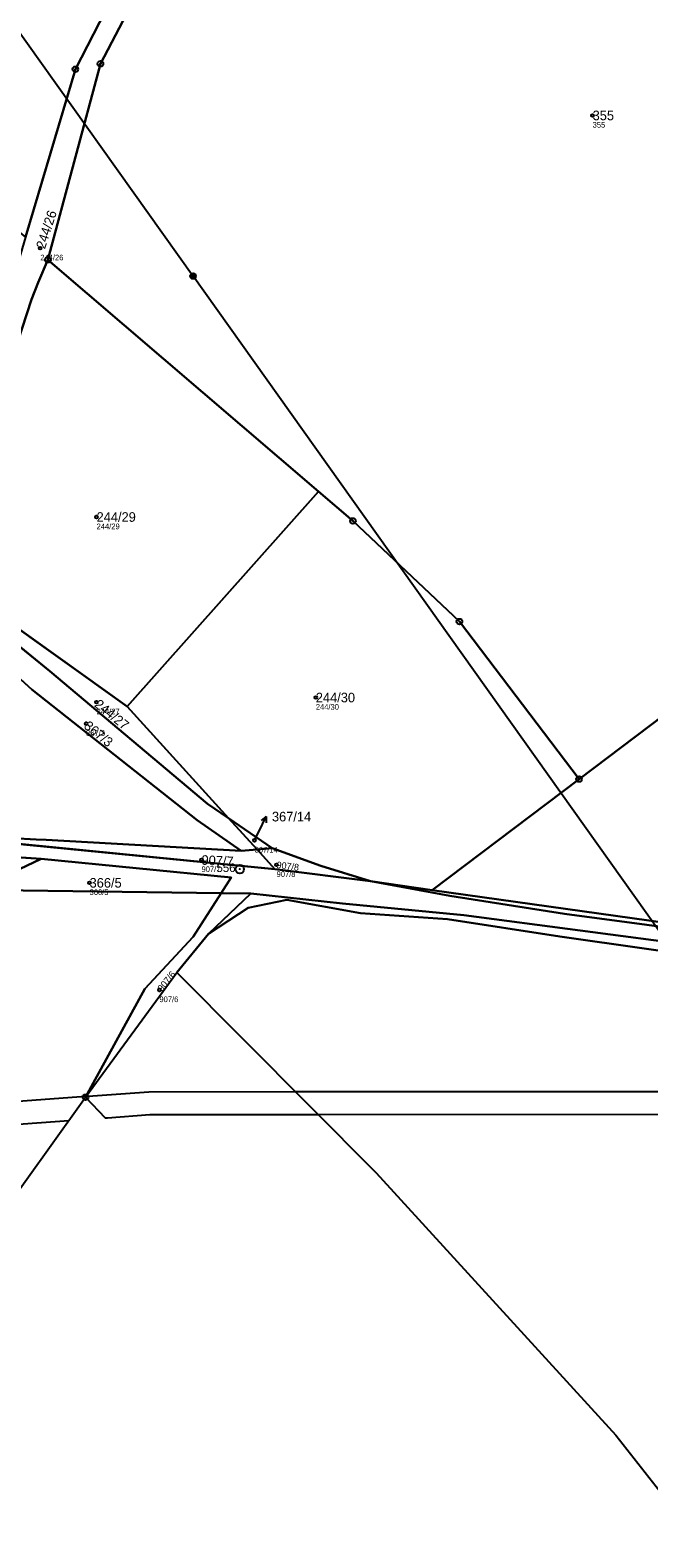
# Model space of a CAD drawing. Extents: x -734504 to -730695, y -1027923 to -1024502.
# Drawn here: x -733277.5 to -733167.8, y -1027108.3 to -1026841.1 of the extents above; entities that cross this region are included whole.
import ezdxf

# ---------------------------------------------------------------- set-up
doc = ezdxf.new("R2010")
doc.units = 0
for name, color, linetype in [('Definiční body', 7, 'Continuous'), ('Hranice parcel', 7, 'Continuous'), ('Parcelní čísla', 7, 'Continuous'), ('Polygon ku', 7, 'Continuous'), ('Polygon parcely', 7, 'Continuous'), ('Pop  PČ popisy', 7, 'Continuous'), ('Poz předměty', 7, 'Continuous'), ('Věcná břemena k části', 7, 'Continuous'), ('Značky bodu BP', 7, 'Continuous')]:
    doc.layers.add(name, color=color, linetype=linetype)

msp = doc.modelspace()

# ---------------------------------------------------------------- linework, layer by layer
at = {"layer": 'Definiční body'}
for centre in [(-733177.79, -1026856.23), (-733275.72, -1026879.75), (-733265.74, -1026927.39), (-733265.75, -1026960.2), (-733226.87, -1026959.38), (-733267.61, -1026964.02), (-733237.72, -1026984.68), (-733247.14, -1026988.14), (-733233.82, -1026989.01), (-733266.98, -1026992.21), (-733254.6, -1027011.19)]:
    msp.add_circle(centre, 0.25, dxfattribs=at)
at = {"layer": 'Hranice parcel'}
for p, q in [((-733274.38, -1026881.81), (-733226.38, -1026922.87)), ((-733260.33, -1026960.98), (-733226.38, -1026922.87)), ((-733260.33, -1026960.98), (-733293.3, -1026937.38)), ((-733274.06, -1026954.71), (-733293.56, -1026938.81)), ((-733294.25, -1026942.57), (-733277.21, -1026957.97)), ((-733242.33, -1026980.76), (-733260.33, -1026960.98)), ((-733206.23, -1026993.5), (-733180.2, -1026973.84)), ((-733242.33, -1026980.76), (-733234.59, -1026986.08)), ((-733237.28, -1026986.31), (-733242.33, -1026980.76)), ((-733301.69, -1026983.14), (-733234.12, -1026989.79)), ((-733275.59, -1026987.96), (-733302.05, -1026986.26)), ((-733285.82, -1026992.8), (-733275.59, -1026987.96)), ((-733240.13, -1026986.56), (-733237.28, -1026986.31)), ((-733237.28, -1026986.31), (-733234.59, -1026986.08)), ((-733234.12, -1026989.79), (-733237.28, -1026986.31)), ((-733234.12, -1026989.79), (-733217.16, -1026991.89)), ((-733217.16, -1026991.89), (-733206.23, -1026993.5)), ((-733243.63, -1026994.03), (-733283.2, -1026993.52)), ((-733245.91, -1027001.26), (-733238.38, -1026994.1)), ((-733238.38, -1026994.1), (-733243.63, -1026994.03)), ((-733245.91, -1027001.26), (-733251.5, -1027008.1)), ((-733267.7, -1027030.2), (-733251.5, -1027008.1)), ((-733278.68, -1027045.52), (-733267.7, -1027030.2))]:
    msp.add_line(p, q, dxfattribs=at)
for points in [[(-733278.34, -1026877.78), (-733269.5, -1026848.04), (-733251.25, -1026812.57), (-733241.7, -1026799.19), (-733220.15, -1026774.13), (-733172.33, -1026737)], [(-733168.37, -1026743.08), (-733215.66, -1026776.13), (-733240.21, -1026802.13), (-733247.84, -1026814.17), (-733265.06, -1026847.07), (-733274.38, -1026881.81)], [(-733180.2, -1026973.84), (-733149.91, -1026951), (-733110.34, -1026920.74), (-733063.25, -1026880.08)], [(-733293.3, -1026937.38), (-733287.99, -1026922.26), (-733280.51, -1026898.83), (-733277.28, -1026888.85), (-733276.11, -1026885.85), (-733274.38, -1026881.81)], [(-733226.38, -1026922.87), (-733220.29, -1026928.07), (-733201.4, -1026945.91), (-733180.2, -1026973.84)], [(-733242.33, -1026980.76), (-733246.05, -1026978.21), (-733274.06, -1026954.71)], [(-733277.21, -1026957.97), (-733247.88, -1026981.13), (-733240.13, -1026986.56)], [(-733301.69, -1026983.14), (-733276.47, -1026984.51), (-733274.68, -1026984.61), (-733240.13, -1026986.56)], [(-733243.63, -1026994.03), (-733241.86, -1026991.27), (-733275.59, -1026987.96)], [(-733234.59, -1026986.08), (-733225.98, -1026989.18), (-733217.16, -1026991.89)], [(-733217.16, -1026991.89), (-733203.1, -1026994.53), (-733182.76, -1026997.68), (-733138.11, -1027003.69), (-733129.52, -1027005.28), (-733109.55, -1027007.81), (-733091.99, -1027010.19), (-733064.81, -1027012.66)], [(-733267.7, -1027030.2), (-733257.16, -1027011.01), (-733248.6, -1027001.81), (-733243.63, -1026994.03)], [(-733055.13, -1027016.37), (-733065.01, -1027016), (-733092.25, -1027013.65), (-733109.88, -1027011.74), (-733129.85, -1027008.77), (-733138.31, -1027008.15), (-733183.63, -1027001.73), (-733203.52, -1026998.67), (-733218.95, -1026997.61), (-733232.03, -1026995.2), (-733238.89, -1026996.67), (-733245.91, -1027001.26)], [(-733055.13, -1027016.37), (-733100.35, -1027011.39), (-733138.72, -1027006.11), (-733200.64, -1026997.92), (-733222.17, -1026995.87), (-733238.38, -1026994.1)], [(-733064.81, -1027012.66), (-733096.52, -1027008.59), (-733156, -1027000.57), (-733206.23, -1026993.5)], [(-733251.5, -1027008.1), (-733216.2, -1027043.6), (-733173.7, -1027090.1), (-733159.37, -1027108.28)]]:
    msp.add_lwpolyline(points, dxfattribs=at)
at = {"layer": 'Polygon ku'}
msp.add_lwpolyline([(-733447.6, -1026986.3), (-733436.9, -1026984.5), (-733425.5, -1026983.3), (-733424.67, -1026983.33), (-733405.3, -1026984), (-733405.04, -1026984.48), (-733404.45, -1026985.59), (-733400, -1026993.9), (-733374.5, -1027021.7), (-733344.1, -1027046), (-733316.2, -1027067.09), (-733314.27, -1027068.55), (-733313.05, -1027069.47), (-733310, -1027071.78), (-733301.9, -1027077.9), (-733278.68, -1027045.52), (-733267.7, -1027030.2), (-733251.5, -1027008.1), (-733216.2, -1027043.6), (-733173.7, -1027090.1), (-733159.37, -1027108.28)], dxfattribs=at)
at = {"layer": 'Polygon parcely'}
for points in [[(-733220.15, -1026774.13), (-733172.33, -1026737), (-733145.3, -1026712.57), (-733180, -1026730.96), (-733207.44, -1026750.32), (-733319.25, -1026844.23), (-733278.34, -1026877.78), (-733269.5, -1026848.04), (-733251.25, -1026812.57), (-733241.7, -1026799.19)], [(-733169.2, -1026741.81), (-733172.33, -1026737), (-733220.15, -1026774.13), (-733241.7, -1026799.19), (-733251.25, -1026812.57), (-733269.5, -1026848.04), (-733278.34, -1026877.78), (-733286.57, -1026905.57), (-733295.32, -1026931.7), (-733296.94, -1026936.06), (-733293.56, -1026938.81), (-733293.3, -1026937.38), (-733287.99, -1026922.26), (-733280.51, -1026898.83), (-733277.28, -1026888.85), (-733276.11, -1026885.85), (-733274.38, -1026881.81), (-733265.06, -1026847.07), (-733247.84, -1026814.17), (-733240.21, -1026802.13), (-733215.66, -1026776.13), (-733168.37, -1026743.08)], [(-733163.16, -1026739.44), (-733168.37, -1026743.08), (-733215.66, -1026776.13), (-733240.21, -1026802.13), (-733247.84, -1026814.17), (-733265.06, -1026847.07), (-733274.38, -1026881.81), (-733226.38, -1026922.87), (-733220.29, -1026928.07), (-733201.4, -1026945.91), (-733180.2, -1026973.84), (-733149.91, -1026951), (-733110.34, -1026920.74), (-733063.25, -1026880.08), (-733094.28, -1026836.43), (-733142.43, -1026773.77)], [(-733226.38, -1026922.87), (-733274.38, -1026881.81), (-733276.11, -1026885.85), (-733277.28, -1026888.85), (-733280.51, -1026898.83), (-733287.99, -1026922.26), (-733293.3, -1026937.38), (-733260.33, -1026960.98)], [(-733234.59, -1026986.08), (-733225.98, -1026989.18), (-733217.16, -1026991.89), (-733206.23, -1026993.5), (-733180.2, -1026973.84), (-733201.4, -1026945.91), (-733220.29, -1026928.07), (-733226.38, -1026922.87), (-733260.33, -1026960.98), (-733242.33, -1026980.76)], [(-733260.33, -1026960.98), (-733293.3, -1026937.38), (-733293.56, -1026938.81), (-733274.06, -1026954.71), (-733246.05, -1026978.21), (-733242.33, -1026980.76)], [(-733246.05, -1026978.21), (-733274.06, -1026954.71), (-733293.56, -1026938.81), (-733294.25, -1026942.57), (-733277.21, -1026957.97), (-733247.88, -1026981.13), (-733240.13, -1026986.56), (-733237.28, -1026986.31), (-733242.33, -1026980.76)], [(-733274.68, -1026984.61), (-733240.13, -1026986.56), (-733247.88, -1026981.13), (-733277.21, -1026957.97), (-733294.25, -1026942.57), (-733301.69, -1026983.14), (-733276.47, -1026984.51)], [(-733234.59, -1026986.08), (-733242.33, -1026980.76), (-733237.28, -1026986.31)], [(-733234.12, -1026989.79), (-733237.28, -1026986.31), (-733240.13, -1026986.56), (-733274.68, -1026984.61), (-733276.47, -1026984.51), (-733301.69, -1026983.14)], [(-733275.59, -1026987.96), (-733302.05, -1026986.26), (-733302.37, -1026988.28), (-733285.82, -1026992.8)], [(-733275.59, -1026987.96), (-733285.82, -1026992.8), (-733283.2, -1026993.52), (-733243.63, -1026994.03), (-733241.86, -1026991.27)], [(-733217.16, -1026991.89), (-733225.98, -1026989.18), (-733234.59, -1026986.08), (-733237.28, -1026986.31), (-733234.12, -1026989.79)], [(-733091.99, -1027010.19), (-733064.81, -1027012.66), (-733096.52, -1027008.59), (-733156, -1027000.57), (-733206.23, -1026993.5), (-733217.16, -1026991.89), (-733203.1, -1026994.53), (-733182.76, -1026997.68), (-733138.11, -1027003.69), (-733129.52, -1027005.28), (-733109.55, -1027007.81)], [(-733267.7, -1027030.2), (-733257.16, -1027011.01), (-733248.6, -1027001.81), (-733243.63, -1026994.03), (-733283.2, -1026993.52), (-733305.71, -1027011.56), (-733306.97, -1027022.59), (-733308.79, -1027048.94), (-733310, -1027071.78), (-733301.9, -1027077.9), (-733278.68, -1027045.52)], [(-733245.91, -1027001.26), (-733238.38, -1026994.1), (-733243.63, -1026994.03), (-733248.6, -1027001.81), (-733257.16, -1027011.01), (-733267.7, -1027030.2), (-733251.5, -1027008.1)], [(-733218.95, -1026997.61), (-733232.03, -1026995.2), (-733238.89, -1026996.67), (-733245.91, -1027001.26), (-733251.5, -1027008.1), (-733216.2, -1027043.6), (-733173.7, -1027090.1), (-733159.37, -1027108.28), (-733129.94, -1027089.11), (-733084.84, -1027059.71), (-733020.95, -1027017.83), (-733035.3, -1027017.12), (-733055.13, -1027016.37), (-733065.01, -1027016), (-733092.25, -1027013.65), (-733109.88, -1027011.74), (-733129.85, -1027008.77), (-733138.31, -1027008.15), (-733183.63, -1027001.73), (-733203.52, -1026998.67)], [(-733200.64, -1026997.92), (-733222.17, -1026995.87), (-733238.38, -1026994.1), (-733245.91, -1027001.26), (-733238.89, -1026996.67), (-733232.03, -1026995.2), (-733218.95, -1026997.61), (-733203.52, -1026998.67), (-733183.63, -1027001.73), (-733138.31, -1027008.15), (-733129.85, -1027008.77), (-733109.88, -1027011.74), (-733092.25, -1027013.65), (-733065.01, -1027016), (-733055.13, -1027016.37), (-733100.35, -1027011.39), (-733138.72, -1027006.11)]]:
    msp.add_lwpolyline(points, close=True, dxfattribs=at)
for points in [[(-733149.91, -1026951), (-733180.2, -1026973.84), (-733206.23, -1026993.5), (-733156, -1027000.57)], [(-733138.11, -1027003.69), (-733182.76, -1026997.68), (-733203.1, -1026994.53), (-733217.16, -1026991.89), (-733234.12, -1026989.79), (-733301.69, -1026983.14), (-733302.05, -1026986.26), (-733275.59, -1026987.96), (-733241.86, -1026991.27), (-733243.63, -1026994.03), (-733238.38, -1026994.1), (-733222.17, -1026995.87), (-733200.64, -1026997.92), (-733138.72, -1027006.11)]]:
    msp.add_lwpolyline(points, dxfattribs=at)
at = {"layer": 'Pop  PČ popisy'}
for p, q in [((-733236.98, -1026983.17), (-733235.66, -1026980.47)), ((-733235.66, -1026980.47), (-733236.55, -1026981.15)), ((-733235.66, -1026980.47), (-733235.65, -1026981.59)), ((-733237.72, -1026984.68), (-733236.98, -1026983.17))]:
    msp.add_line(p, q, dxfattribs=at)
at = {"layer": 'Poz předměty'}
for p in [(-733367.19, -1026718.16), (-733111.4, -1027077.53)]:
    msp.add_line(p, (-733248.64, -1026884.7), dxfattribs=at)
for radius in [0.5, 0.4, 0.3, 0.2, 0.1]:
    msp.add_circle((-733248.64, -1026884.7), radius, dxfattribs=at)
at = {"layer": 'Věcná břemena k části'}
for points in [[(-733307.69, -1027033.03), (-733307.97, -1027037.05), (-733270.66, -1027034.33), (-733267.7, -1027030.2), (-733267.63, -1027030.1), (-733267.65, -1027030.1)], [(-733267.63, -1027030.1), (-733267.7, -1027030.2), (-733264.2, -1027033.86), (-733263.83, -1027033.83), (-733256.31, -1027033.28), (-733226.47, -1027033.27), (-733230.45, -1027029.27), (-733256.46, -1027029.28), (-733267.23, -1027030.07)], [(-733230.45, -1027029.27), (-733226.47, -1027033.27), (-733099.58, -1027033.23), (-733044.3, -1027033.13), (-733038.18, -1027029.12), (-733099.58, -1027029.23)]]:
    msp.add_lwpolyline(points, close=True, dxfattribs=at)
at = {"layer": 'Značky bodu BP'}
for centre, radius in [((-733269.5, -1026848.04), 0.5), ((-733269.5, -1026848.04), 0.0303), ((-733265.06, -1026847.07), 0.5), ((-733265.06, -1026847.07), 0.0303), ((-733274.38, -1026881.81), 0.5), ((-733274.38, -1026881.81), 0.0303), ((-733220.29, -1026928.07), 0.5), ((-733220.29, -1026928.07), 0.0303), ((-733201.4, -1026945.91), 0.5), ((-733201.4, -1026945.91), 0.0303), ((-733180.2, -1026973.84), 0.5), ((-733180.2, -1026973.84), 0.0303), ((-733240.37, -1026989.79), 0.75), ((-733240.37, -1026989.79), 0.03), ((-733267.7, -1027030.2), 0.5), ((-733267.7, -1027030.2), 0.0303)]:
    msp.add_circle(centre, radius, dxfattribs=at)

# ---------------------------------------------------------------- texts
at = {"layer": 'Definiční body'}
for s, p in [('355', (-733177.79, -1026858.39)), ('244/26', (-733275.72, -1026881.91)), ('244/29', (-733265.74, -1026929.55)), ('244/27', (-733265.75, -1026962.36)), ('244/30', (-733226.87, -1026961.54)), ('367/3', (-733267.61, -1026966.18)), ('367/14', (-733237.72, -1026986.84)), ('907/7', (-733247.14, -1026990.3)), ('907/8', (-733233.82, -1026991.17)), ('366/5', (-733266.98, -1026994.37)), ('907/6', (-733254.6, -1027013.35))]:
    msp.add_text(s, height=1, dxfattribs=at).set_placement(p)
at = {"layer": 'Parcelní čísla'}
for s, p in [('355', (-733177.79, -1026857.08)), ('244/29', (-733265.74, -1026928.24)), ('244/30', (-733226.87, -1026960.23)), ('367/14', (-733234.65, -1026981.33)), ('366/5', (-733266.98, -1026993.06))]:
    msp.add_text(s, height=1.7, dxfattribs=at).set_placement(p)
for s, height, rotation, p in [('244/26', 1.7, 72, (-733274.91, -1026880.01)), ('244/27', 1.7, 321, (-733266.28, -1026960.86)), ('367/3', 1.7, 321, (-733268.14, -1026964.68)), ('907/7', 1.7, 357, (-733247.18, -1026988.99)), ('907/8', 1.19, 353, (-733233.89, -1026989.6)), ('907/6', 1.19, 51, (-733254.14, -1027011.56))]:
    msp.add_text(s, height=height, rotation=rotation, dxfattribs=at).set_placement(p)
at = {"layer": 'Značky bodu BP'}
msp.add_text('556', height=1.5, dxfattribs=at).set_placement((-733244.47, -1026990.29))

doc.saveas('drawing.dxf')
